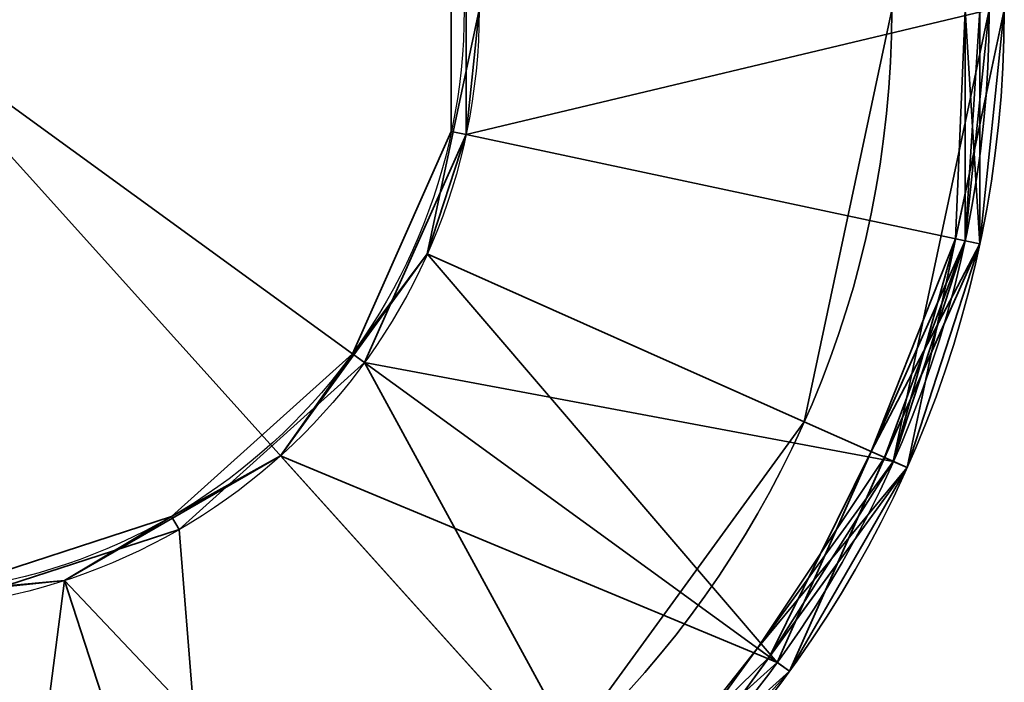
# Model space of a CAD drawing. Header units: millimetres. Extents: x -490 to 6690, y -115 to 152.
# Tile 708 of 1056: x 3436.19 to 3442.75, y -40.3 to -35.88. Entities that reach past the tile are written whole.
import ezdxf

# ---------------------------------------------------------------- set-up
doc = ezdxf.new("R2010")
doc.units = ezdxf.units.MM
doc.layers.add('151', color=253, linetype='Continuous')

# ---------------------------------------------------------------- blocks, each defined once
blk = doc.blocks.new('UG_SURFACE_018')
at = {"layer": '151', "color": 252, "linetype": 'Continuous', "lineweight": 35}
for points in [[(3441.4165, -38.5618, 1536), (3441.9999, -35.8164, 1536), (3439.25, -35.8164, 1536), (3438.9043, -37.4433, 1536)], [(3439.25, -35.8164, 1536), (3439.25, -35.8164, 1487.5), (3438.9043, -37.4433, 1487.5), (3438.9043, -37.4433, 1536)], [(3438.9043, -37.4433, 1487.5), (3439.25, -35.8164, 1487.5), (3441.9999, -35.8164, 1487.5), (3441.4165, -38.5618, 1487.5)], [(3442.75, -35.8164, 1488), (3442.1015, -38.8669, 1488), (3441.4165, -38.5618, 1488), (3441.9999, -35.8164, 1488)], [(3442.1015, -38.8669, 1535.5), (3442.75, -35.8164, 1535.5), (3441.9999, -35.8164, 1535.5), (3441.4165, -38.5618, 1535.5)], [(3441.4165, -38.5618, 1536), (3441.4165, -38.5618, 1535.5), (3441.9999, -35.8164, 1535.5), (3441.9999, -35.8164, 1536)], [(3441.4165, -38.5618, 1488), (3441.4165, -38.5618, 1487.5), (3441.9999, -35.8164, 1487.5), (3441.9999, -35.8164, 1488)], [(3442.1015, -38.8669, 1535.5), (3442.1015, -38.8669, 1488), (3442.75, -35.8164, 1488), (3442.75, -35.8164, 1535.5)], [(3438.9043, -37.4433, 1536), (3437.9265, -38.789, 1536), (3439.7666, -40.8326, 1536), (3441.4165, -38.5618, 1536)], [(3438.9043, -37.4433, 1536), (3438.9043, -37.4433, 1487.5), (3437.9265, -38.789, 1487.5), (3437.9265, -38.789, 1536)], [(3441.4165, -38.5618, 1487.5), (3439.7666, -40.8326, 1487.5), (3437.9265, -38.789, 1487.5), (3438.9043, -37.4433, 1487.5)], [(3439.7666, -40.8326, 1488), (3441.4165, -38.5618, 1488), (3442.1015, -38.8669, 1488), (3440.2685, -41.39, 1488)], [(3440.2685, -41.39, 1535.5), (3442.1015, -38.8669, 1535.5), (3441.4165, -38.5618, 1535.5), (3439.7666, -40.8326, 1535.5)], [(3439.7666, -40.8326, 1536), (3439.7666, -40.8326, 1535.5), (3441.4165, -38.5618, 1535.5), (3441.4165, -38.5618, 1536)], [(3439.7666, -40.8326, 1488), (3439.7666, -40.8326, 1487.5), (3441.4165, -38.5618, 1487.5), (3441.4165, -38.5618, 1488)], [(3437.336, -42.236, 1536), (3439.7666, -40.8326, 1536), (3437.9265, -38.789, 1536), (3436.486, -39.6206, 1536)], [(3437.9265, -38.789, 1536), (3437.9265, -38.789, 1487.5), (3436.486, -39.6206, 1487.5), (3436.486, -39.6206, 1536)], [(3436.486, -39.6206, 1487.5), (3437.9265, -38.789, 1487.5), (3439.7666, -40.8326, 1487.5), (3437.336, -42.236, 1487.5)], [(3440.2685, -41.39, 1535.5), (3440.2685, -41.39, 1488), (3442.1015, -38.8669, 1488), (3442.1015, -38.8669, 1535.5)], [(3434.5443, -42.5294, 1536), (3437.336, -42.236, 1536), (3436.486, -39.6206, 1536), (3434.8319, -39.7945, 1536)], [(3434.8319, -39.7945, 1487.5), (3436.486, -39.6206, 1487.5), (3437.336, -42.236, 1487.5), (3434.5443, -42.5294, 1487.5)], [(3436.486, -39.6206, 1536), (3436.486, -39.6206, 1487.5), (3434.8319, -39.7945, 1487.5), (3434.8319, -39.7945, 1536)]]:
    blk.add_3dface(points, dxfattribs=at)
blk = doc.blocks.new('UG_SURFACE_019')
at = {"layer": '151', "color": 252, "linetype": 'Continuous', "lineweight": 35}
for points in [[(3441.4165, -38.5618, 1786), (3441.9999, -35.8164, 1786), (3439.25, -35.8164, 1786), (3438.9043, -37.4433, 1786)], [(3439.25, -35.8164, 1786), (3439.25, -35.8164, 1737.5), (3438.9043, -37.4433, 1737.5), (3438.9043, -37.4433, 1786)], [(3438.9043, -37.4433, 1737.5), (3439.25, -35.8164, 1737.5), (3441.9999, -35.8164, 1737.5), (3441.4165, -38.5618, 1737.5)], [(3442.75, -35.8164, 1738), (3442.1015, -38.8669, 1738), (3441.4165, -38.5618, 1738), (3441.9999, -35.8164, 1738)], [(3442.1015, -38.8669, 1785.5), (3442.75, -35.8164, 1785.5), (3441.9999, -35.8164, 1785.5), (3441.4165, -38.5618, 1785.5)], [(3441.4165, -38.5618, 1786), (3441.4165, -38.5618, 1785.5), (3441.9999, -35.8164, 1785.5), (3441.9999, -35.8164, 1786)], [(3441.4165, -38.5618, 1738), (3441.4165, -38.5618, 1737.5), (3441.9999, -35.8164, 1737.5), (3441.9999, -35.8164, 1738)], [(3442.1015, -38.8669, 1785.5), (3442.1015, -38.8669, 1738), (3442.75, -35.8164, 1738), (3442.75, -35.8164, 1785.5)], [(3438.9043, -37.4433, 1786), (3437.9265, -38.789, 1786), (3439.7666, -40.8326, 1786), (3441.4165, -38.5618, 1786)], [(3438.9043, -37.4433, 1786), (3438.9043, -37.4433, 1737.5), (3437.9265, -38.789, 1737.5), (3437.9265, -38.789, 1786)], [(3441.4165, -38.5618, 1737.5), (3439.7666, -40.8326, 1737.5), (3437.9265, -38.789, 1737.5), (3438.9043, -37.4433, 1737.5)], [(3439.7666, -40.8326, 1738), (3441.4165, -38.5618, 1738), (3442.1015, -38.8669, 1738), (3440.2685, -41.39, 1738)], [(3440.2685, -41.39, 1785.5), (3442.1015, -38.8669, 1785.5), (3441.4165, -38.5618, 1785.5), (3439.7666, -40.8326, 1785.5)], [(3439.7666, -40.8326, 1786), (3439.7666, -40.8326, 1785.5), (3441.4165, -38.5618, 1785.5), (3441.4165, -38.5618, 1786)], [(3439.7666, -40.8326, 1738), (3439.7666, -40.8326, 1737.5), (3441.4165, -38.5618, 1737.5), (3441.4165, -38.5618, 1738)], [(3437.336, -42.236, 1786), (3439.7666, -40.8326, 1786), (3437.9265, -38.789, 1786), (3436.486, -39.6206, 1786)], [(3437.9265, -38.789, 1786), (3437.9265, -38.789, 1737.5), (3436.486, -39.6206, 1737.5), (3436.486, -39.6206, 1786)], [(3436.486, -39.6206, 1737.5), (3437.9265, -38.789, 1737.5), (3439.7666, -40.8326, 1737.5), (3437.336, -42.236, 1737.5)], [(3440.2685, -41.39, 1785.5), (3440.2685, -41.39, 1738), (3442.1015, -38.8669, 1738), (3442.1015, -38.8669, 1785.5)], [(3434.5443, -42.5294, 1786), (3437.336, -42.236, 1786), (3436.486, -39.6206, 1786), (3434.8319, -39.7945, 1786)], [(3434.8319, -39.7945, 1737.5), (3436.486, -39.6206, 1737.5), (3437.336, -42.236, 1737.5), (3434.5443, -42.5294, 1737.5)], [(3436.486, -39.6206, 1786), (3436.486, -39.6206, 1737.5), (3434.8319, -39.7945, 1737.5), (3434.8319, -39.7945, 1786)]]:
    blk.add_3dface(points, dxfattribs=at)
blk = doc.blocks.new('UG_SURFACE_020')
at = {"layer": '151', "color": 252, "linetype": 'Continuous', "lineweight": 35}
for points in [[(3442.4882, -34.2778, 1711.5), (3442.4882, -37.3549, 1711.5), (3441.2367, -40.166, 1711.5), (3435.25, -35.8164, 1711.5)], [(3439.1625, -36.648, 1786), (3439.25, -35.8164, 1786), (3442.4882, -34.2778, 1786), (3442.4882, -37.3549, 1786)], [(3442.4882, -35.8164, 1715.5), (3442.4882, -34.2778, 1715.5), (3442.5862, -34.257, 1715.6), (3442.5862, -37.3757, 1715.6)], [(3442.5862, -34.257, 1711.5999), (3442.5862, -37.3757, 1711.5999), (3442.4882, -37.3549, 1711.5), (3442.4882, -34.2778, 1711.5)], [(3442.5862, -35.8164, 1786.1), (3442.5862, -37.3757, 1786.1), (3442.4882, -37.3549, 1786), (3442.4882, -34.2778, 1786)], [(3442.75, -35.8164, 1737.4001), (3442.5862, -37.3757, 1715.6), (3442.5862, -34.257, 1715.6)], [(3442.75, -35.8164, 1715.4), (3442.5862, -37.3757, 1711.5999), (3442.5862, -34.257, 1711.5999)], [(3439.1625, -36.648, 1715.5), (3439.1625, -34.9847, 1715.5), (3439.0647, -35.0055, 1715.5), (3439.0647, -36.6272, 1715.5)], [(3439.25, -35.8164, 1808), (3439.1625, -36.648, 1808), (3439.0647, -36.6272, 1808), (3439.0647, -35.0055, 1808)], [(3439.0647, -36.6272, 1808), (3439.0647, -36.6272, 1715.5), (3439.0647, -35.0055, 1715.5), (3439.0647, -35.0055, 1808)], [(3439.1625, -34.9847, 1737.5), (3439.1625, -34.9847, 1715.5), (3439.1625, -36.648, 1715.5), (3439.1625, -36.648, 1737.5)], [(3442.6501, -35.8164, 1737.5), (3439.1625, -34.9847, 1737.5), (3439.1625, -36.648, 1737.5)], [(3434.4764, -43.1758, 1812), (3437.5367, -42.8542, 1812), (3440.2015, -41.3156, 1812), (3435.25, -35.8164, 1812)], [(3440.2015, -41.3156, 1812), (3442.0102, -38.8262, 1812), (3442.6501, -35.8164, 1812), (3435.25, -35.8164, 1812)], [(3441.2367, -40.166, 1711.5), (3438.9501, -42.225, 1711.5), (3436.0235, -43.1758, 1711.5), (3435.25, -35.8164, 1711.5)], [(3439.1625, -36.648, 1737.5), (3438.4861, -38.1675, 1737.5), (3442.0102, -38.8262, 1737.5), (3442.6501, -35.8164, 1737.5)], [(3439.1625, -36.648, 1808), (3439.25, -35.8164, 1808), (3439.25, -35.8164, 1786), (3439.1625, -36.648, 1786)], [(3442.1015, -38.8669, 1811.9), (3442.75, -35.8164, 1811.9), (3442.6501, -35.8164, 1812), (3442.0102, -38.8262, 1812)], [(3442.4257, -37.3416, 1737.4001), (3442.75, -35.8164, 1737.4001), (3442.6501, -35.8164, 1737.5), (3442.0102, -38.8262, 1737.5)], [(3442.5862, -37.3757, 1808.1), (3442.75, -35.8164, 1811.9), (3442.1015, -38.8669, 1811.9)], [(3442.75, -35.8164, 1737.4001), (3442.4257, -37.3416, 1737.4001), (3442.5862, -37.3757, 1715.6)], [(3442.4882, -35.8164, 1715.5), (3442.4882, -37.3549, 1715.5), (3442.4257, -37.3416, 1715.4)], [(3442.4257, -37.3416, 1715.4), (3442.75, -35.8164, 1715.4), (3442.4882, -35.8164, 1715.5)], [(3442.75, -35.8164, 1715.4), (3442.4257, -37.3416, 1715.4), (3442.5862, -37.3757, 1711.5999)], [(3442.5862, -37.3757, 1807.9), (3442.75, -35.8164, 1807.9), (3442.6501, -35.8164, 1808), (3442.4882, -37.3549, 1808)], [(3442.5862, -35.8164, 1808.1), (3442.5862, -37.3757, 1808.1), (3442.4882, -37.3549, 1808)], [(3442.4882, -37.3549, 1808), (3442.6501, -35.8164, 1808), (3442.5862, -35.8164, 1808.1)], [(3442.5862, -37.3757, 1715.6), (3442.4882, -37.3549, 1715.5), (3442.4882, -35.8164, 1715.5)], [(3442.75, -35.8164, 1807.9), (3442.5862, -37.3757, 1807.9), (3442.5862, -37.3757, 1786.1)], [(3442.5862, -37.3757, 1786.1), (3442.5862, -35.8164, 1786.1), (3442.75, -35.8164, 1807.9)], [(3442.5862, -37.3757, 1808.1), (3442.5862, -35.8164, 1808.1), (3442.75, -35.8164, 1811.9)], [(3438.4053, -38.1087, 1808), (3439.0647, -36.6272, 1808), (3439.1625, -36.648, 1808), (3438.9043, -37.4433, 1808)], [(3438.4053, -38.1087, 1808), (3438.4053, -38.1087, 1715.5), (3439.0647, -36.6272, 1715.5), (3439.0647, -36.6272, 1808)], [(3439.0647, -36.6272, 1715.5), (3438.4053, -38.1087, 1715.5), (3438.4861, -38.1675, 1715.5), (3439.1625, -36.648, 1715.5)], [(3439.1625, -36.648, 1737.5), (3439.1625, -36.648, 1715.5), (3438.4861, -38.1675, 1715.5), (3438.4861, -38.1675, 1737.5)], [(3442.4882, -37.3549, 1786), (3441.2367, -40.166, 1786), (3438.9043, -37.4433, 1786), (3439.1625, -36.648, 1786)], [(3439.1625, -36.648, 1786), (3438.9043, -37.4433, 1786), (3438.9043, -37.4433, 1808), (3439.1625, -36.648, 1808)], [(3441.9518, -38.8002, 1786.1), (3441.3176, -40.2248, 1786.1), (3441.2367, -40.166, 1786), (3442.4882, -37.3549, 1786)], [(3442.5862, -37.3757, 1711.5999), (3441.3176, -40.2248, 1711.5999), (3441.2367, -40.166, 1711.5), (3442.4882, -37.3549, 1711.5)], [(3442.5862, -37.3757, 1715.6), (3441.3176, -40.2248, 1715.6), (3441.2367, -40.166, 1715.5), (3441.8626, -38.7605, 1715.5)], [(3441.3176, -40.2248, 1715.6), (3442.5862, -37.3757, 1715.6), (3442.1015, -38.8669, 1737.4001)], [(3441.3176, -40.2248, 1711.5999), (3442.5862, -37.3757, 1711.5999), (3442.1015, -38.8669, 1715.4)], [(3441.8626, -38.7605, 1715.5), (3442.1015, -38.8669, 1715.4), (3442.4257, -37.3416, 1715.4)], [(3442.4257, -37.3416, 1715.4), (3442.4882, -37.3549, 1715.5), (3441.8626, -38.7605, 1715.5)], [(3441.8626, -38.7605, 1715.5), (3442.4882, -37.3549, 1715.5), (3442.5862, -37.3757, 1715.6)], [(3442.4882, -37.3549, 1786), (3442.5862, -37.3757, 1786.1), (3441.9518, -38.8002, 1786.1)], [(3441.9518, -38.8002, 1808.1), (3442.0102, -38.8262, 1808), (3442.4882, -37.3549, 1808)], [(3442.4882, -37.3549, 1808), (3442.5862, -37.3757, 1808.1), (3441.9518, -38.8002, 1808.1)], [(3442.1015, -38.8669, 1807.9), (3441.9518, -38.8002, 1786.1), (3442.5862, -37.3757, 1786.1)], [(3442.1015, -38.8669, 1811.9), (3441.9518, -38.8002, 1808.1), (3442.5862, -37.3757, 1808.1)], [(3442.0102, -38.8262, 1737.5), (3442.1015, -38.8669, 1737.4001), (3442.4257, -37.3416, 1737.4001)], [(3442.4882, -37.3549, 1808), (3442.0102, -38.8262, 1808), (3442.1015, -38.8669, 1807.9), (3442.5862, -37.3757, 1807.9)], [(3442.5862, -37.3757, 1715.6), (3442.4257, -37.3416, 1737.4001), (3442.1015, -38.8669, 1737.4001)], [(3442.5862, -37.3757, 1711.5999), (3442.4257, -37.3416, 1715.4), (3442.1015, -38.8669, 1715.4)], [(3442.5862, -37.3757, 1786.1), (3442.5862, -37.3757, 1807.9), (3442.1015, -38.8669, 1807.9)], [(3441.2367, -40.166, 1786), (3437.9265, -38.789, 1786), (3438.9043, -37.4433, 1786)], [(3437.9265, -38.789, 1786), (3437.9265, -38.789, 1808), (3438.9043, -37.4433, 1808), (3438.9043, -37.4433, 1786)], [(3438.9043, -37.4433, 1808), (3437.9265, -38.789, 1808), (3438.4053, -38.1087, 1808)], [(3437.2001, -39.1939, 1808), (3438.4053, -38.1087, 1808), (3437.9265, -38.789, 1808)], [(3437.2001, -39.1939, 1808), (3437.2001, -39.1939, 1715.5), (3438.4053, -38.1087, 1715.5), (3438.4053, -38.1087, 1808)], [(3437.2499, -39.2805, 1715.5), (3438.4861, -38.1675, 1715.5), (3438.4053, -38.1087, 1715.5), (3437.2001, -39.1939, 1715.5)], [(3438.4861, -38.1675, 1737.5), (3438.4861, -38.1675, 1715.5), (3437.2499, -39.2805, 1715.5), (3437.2499, -39.2805, 1737.5)], [(3438.4861, -38.1675, 1737.5), (3437.2499, -39.2805, 1737.5), (3437.5367, -42.8542, 1737.5), (3440.2015, -41.3156, 1737.5)], [(3440.2015, -41.3156, 1737.5), (3442.0102, -38.8262, 1737.5), (3438.4861, -38.1675, 1737.5)], [(3441.8626, -38.7605, 1715.5), (3441.2367, -40.166, 1715.5), (3441.185, -40.1284, 1715.4)], [(3441.185, -40.1284, 1715.4), (3442.1015, -38.8669, 1715.4), (3441.8626, -38.7605, 1715.5)], [(3436.486, -39.6206, 1786), (3437.9265, -38.789, 1786), (3441.2367, -40.166, 1786), (3438.9501, -42.225, 1786)], [(3436.486, -39.6206, 1786), (3436.486, -39.6206, 1808), (3437.9265, -38.789, 1808), (3437.9265, -38.789, 1786)], [(3437.9265, -38.789, 1808), (3436.486, -39.6206, 1808), (3437.2001, -39.1939, 1808)], [(3440.2685, -41.39, 1811.9), (3442.1015, -38.8669, 1811.9), (3442.0102, -38.8262, 1812), (3440.2015, -41.3156, 1812)], [(3442.0102, -38.8262, 1737.5), (3440.2015, -41.3156, 1737.5), (3440.2685, -41.39, 1737.4001), (3441.185, -40.1284, 1737.4001)], [(3441.1058, -40.0709, 1808), (3442.0102, -38.8262, 1808), (3441.9518, -38.8002, 1808.1)], [(3441.9518, -38.8002, 1808.1), (3441.3176, -40.2248, 1808.1), (3441.1058, -40.0709, 1808)], [(3442.1015, -38.8669, 1807.9), (3442.0102, -38.8262, 1808), (3441.1058, -40.0709, 1808)], [(3441.185, -40.1284, 1737.4001), (3442.1015, -38.8669, 1737.4001), (3442.0102, -38.8262, 1737.5)], [(3441.3176, -40.2248, 1786.1), (3441.9518, -38.8002, 1786.1), (3442.1015, -38.8669, 1807.9)], [(3441.3176, -40.2248, 1808.1), (3441.9518, -38.8002, 1808.1), (3442.1015, -38.8669, 1811.9)], [(3441.1058, -40.0709, 1808), (3440.2015, -41.3156, 1808), (3440.2685, -41.39, 1807.9), (3442.1015, -38.8669, 1807.9)], [(3442.1015, -38.8669, 1807.9), (3440.2685, -41.39, 1807.9), (3441.3176, -40.2248, 1786.1)], [(3442.1015, -38.8669, 1811.9), (3440.2685, -41.39, 1811.9), (3441.3176, -40.2248, 1808.1)], [(3442.1015, -38.8669, 1737.4001), (3441.185, -40.1284, 1737.4001), (3441.3176, -40.2248, 1715.6)], [(3442.1015, -38.8669, 1715.4), (3441.185, -40.1284, 1715.4), (3441.3176, -40.2248, 1711.5999)], [(3435.6577, -39.695, 1808), (3437.2001, -39.1939, 1808), (3436.486, -39.6206, 1808)], [(3435.6577, -39.695, 1808), (3435.6577, -39.695, 1715.5), (3437.2001, -39.1939, 1715.5), (3437.2001, -39.1939, 1808)], [(3437.2001, -39.1939, 1715.5), (3435.6577, -39.695, 1715.5), (3435.6682, -39.7945, 1715.5), (3437.2499, -39.2805, 1715.5)], [(3437.2499, -39.2805, 1737.5), (3437.2499, -39.2805, 1715.5), (3435.6682, -39.7945, 1715.5), (3435.6682, -39.7945, 1737.5)], [(3437.2499, -39.2805, 1737.5), (3435.6682, -39.7945, 1737.5), (3437.5367, -42.8542, 1737.5)], [(3434.8319, -39.7945, 1786), (3436.486, -39.6206, 1786), (3436.0235, -43.1758, 1786), (3432.9634, -42.8542, 1786)], [(3435.6682, -39.7945, 1737.5), (3434.0138, -39.6206, 1737.5), (3434.4764, -43.1758, 1737.5), (3437.5367, -42.8542, 1737.5)], [(3434.8319, -39.7945, 1786), (3434.8319, -39.7945, 1808), (3436.486, -39.6206, 1808), (3436.486, -39.6206, 1786)], [(3436.486, -39.6206, 1808), (3434.8319, -39.7945, 1808), (3435.6577, -39.695, 1808)], [(3438.9501, -42.225, 1786), (3436.0235, -43.1758, 1786), (3436.486, -39.6206, 1786)], [(3441.1058, -40.0709, 1808), (3441.3176, -40.2248, 1808.1), (3440.1588, -41.2682, 1808.1)], [(3440.1588, -41.2682, 1808.1), (3440.2015, -41.3156, 1808), (3441.1058, -40.0709, 1808)], [(3440.0933, -41.1955, 1715.5), (3440.2685, -41.39, 1715.4), (3441.185, -40.1284, 1715.4)], [(3441.185, -40.1284, 1715.4), (3441.2367, -40.166, 1715.5), (3440.0933, -41.1955, 1715.5)], [(3441.3176, -40.2248, 1715.6), (3441.185, -40.1284, 1737.4001), (3440.2685, -41.39, 1737.4001)], [(3441.3176, -40.2248, 1711.5999), (3441.185, -40.1284, 1715.4), (3440.2685, -41.39, 1715.4)], [(3438.9501, -42.225, 1786), (3441.2367, -40.166, 1786), (3441.3176, -40.2248, 1786.1), (3440.1588, -41.2682, 1786.1)], [(3441.3176, -40.2248, 1711.5999), (3438.9999, -42.3116, 1711.5999), (3438.9501, -42.225, 1711.5), (3441.2367, -40.166, 1711.5)], [(3440.0933, -41.1955, 1715.5), (3441.2367, -40.166, 1715.5), (3441.3176, -40.2248, 1715.6), (3438.9999, -42.3116, 1715.6)], [(3438.9999, -42.3116, 1715.6), (3441.3176, -40.2248, 1715.6), (3440.2685, -41.39, 1737.4001)], [(3438.9999, -42.3116, 1711.5999), (3441.3176, -40.2248, 1711.5999), (3440.2685, -41.39, 1715.4)], [(3440.2685, -41.39, 1807.9), (3440.1588, -41.2682, 1786.1), (3441.3176, -40.2248, 1786.1)], [(3440.2685, -41.39, 1811.9), (3440.1588, -41.2682, 1808.1), (3441.3176, -40.2248, 1808.1)]]:
    blk.add_3dface(points, dxfattribs=at)
blk = doc.blocks.new('UG_SURFACE_021')
at = {"layer": '151', "color": 252, "linetype": 'Continuous', "lineweight": 35}
for points in [[(3441.4165, -38.5618, 351), (3441.9999, -35.8164, 351), (3439.25, -35.8164, 351), (3438.9043, -37.4433, 351)], [(3439.25, -35.8164, 351), (3439.25, -35.8164, 302.5), (3438.9043, -37.4433, 302.5), (3438.9043, -37.4433, 351)], [(3438.9043, -37.4433, 302.5), (3439.25, -35.8164, 302.5), (3441.9999, -35.8164, 302.5), (3441.4165, -38.5618, 302.5)], [(3442.75, -35.8164, 303), (3442.1015, -38.8669, 303), (3441.4165, -38.5618, 303), (3441.9999, -35.8164, 303)], [(3442.1015, -38.8669, 350.5), (3442.75, -35.8164, 350.5), (3441.9999, -35.8164, 350.5), (3441.4165, -38.5618, 350.5)], [(3441.4165, -38.5618, 351), (3441.4165, -38.5618, 350.5), (3441.9999, -35.8164, 350.5), (3441.9999, -35.8164, 351)], [(3441.4165, -38.5618, 303), (3441.4165, -38.5618, 302.5), (3441.9999, -35.8164, 302.5), (3441.9999, -35.8164, 303)], [(3442.1015, -38.8669, 350.5), (3442.1015, -38.8669, 303), (3442.75, -35.8164, 303), (3442.75, -35.8164, 350.5)], [(3438.9043, -37.4433, 351), (3437.9265, -38.789, 351), (3439.7666, -40.8326, 351), (3441.4165, -38.5618, 351)], [(3438.9043, -37.4433, 351), (3438.9043, -37.4433, 302.5), (3437.9265, -38.789, 302.5), (3437.9265, -38.789, 351)], [(3441.4165, -38.5618, 302.5), (3439.7666, -40.8326, 302.5), (3437.9265, -38.789, 302.5), (3438.9043, -37.4433, 302.5)], [(3439.7666, -40.8326, 303), (3441.4165, -38.5618, 303), (3442.1015, -38.8669, 303), (3440.2685, -41.39, 303)], [(3440.2685, -41.39, 350.5), (3442.1015, -38.8669, 350.5), (3441.4165, -38.5618, 350.5), (3439.7666, -40.8326, 350.5)], [(3439.7666, -40.8326, 351), (3439.7666, -40.8326, 350.5), (3441.4165, -38.5618, 350.5), (3441.4165, -38.5618, 351)], [(3439.7666, -40.8326, 303), (3439.7666, -40.8326, 302.5), (3441.4165, -38.5618, 302.5), (3441.4165, -38.5618, 303)], [(3437.336, -42.236, 351), (3439.7666, -40.8326, 351), (3437.9265, -38.789, 351), (3436.486, -39.6206, 351)], [(3437.9265, -38.789, 351), (3437.9265, -38.789, 302.5), (3436.486, -39.6206, 302.5), (3436.486, -39.6206, 351)], [(3436.486, -39.6206, 302.5), (3437.9265, -38.789, 302.5), (3439.7666, -40.8326, 302.5), (3437.336, -42.236, 302.5)], [(3440.2685, -41.39, 350.5), (3440.2685, -41.39, 303), (3442.1015, -38.8669, 303), (3442.1015, -38.8669, 350.5)], [(3434.5443, -42.5294, 351), (3437.336, -42.236, 351), (3436.486, -39.6206, 351), (3434.8319, -39.7945, 351)], [(3434.8319, -39.7945, 302.5), (3436.486, -39.6206, 302.5), (3437.336, -42.236, 302.5), (3434.5443, -42.5294, 302.5)], [(3436.486, -39.6206, 351), (3436.486, -39.6206, 302.5), (3434.8319, -39.7945, 302.5), (3434.8319, -39.7945, 351)]]:
    blk.add_3dface(points, dxfattribs=at)
blk = doc.blocks.new('UG_SURFACE_022')
at = {"layer": '151', "color": 252, "linetype": 'Continuous', "lineweight": 35}
for points in [[(3442.4882, -34.2778, 1461.5), (3442.4882, -37.3549, 1461.5), (3441.2367, -40.166, 1461.5), (3435.25, -35.8164, 1461.5)], [(3439.1625, -36.648, 1536), (3439.25, -35.8164, 1536), (3442.4882, -34.2778, 1536), (3442.4882, -37.3549, 1536)], [(3442.4882, -35.8164, 1465.5), (3442.4882, -34.2778, 1465.5), (3442.5862, -34.257, 1465.6), (3442.5862, -37.3757, 1465.6)], [(3442.5862, -34.257, 1461.5999), (3442.5862, -37.3757, 1461.5999), (3442.4882, -37.3549, 1461.5), (3442.4882, -34.2778, 1461.5)], [(3442.5862, -35.8164, 1536.1), (3442.5862, -37.3757, 1536.1), (3442.4882, -37.3549, 1536), (3442.4882, -34.2778, 1536)], [(3442.75, -35.8164, 1487.4001), (3442.5862, -37.3757, 1465.6), (3442.5862, -34.257, 1465.6)], [(3442.75, -35.8164, 1465.4), (3442.5862, -37.3757, 1461.5999), (3442.5862, -34.257, 1461.5999)], [(3439.1625, -36.648, 1465.5), (3439.1625, -34.9847, 1465.5), (3439.0647, -35.0055, 1465.5), (3439.0647, -36.6272, 1465.5)], [(3439.25, -35.8164, 1558), (3439.1625, -36.648, 1558), (3439.0647, -36.6272, 1558), (3439.0647, -35.0055, 1558)], [(3439.0647, -36.6272, 1558), (3439.0647, -36.6272, 1465.5), (3439.0647, -35.0055, 1465.5), (3439.0647, -35.0055, 1558)], [(3439.1625, -34.9847, 1487.5), (3439.1625, -34.9847, 1465.5), (3439.1625, -36.648, 1465.5), (3439.1625, -36.648, 1487.5)], [(3442.6501, -35.8164, 1487.5), (3439.1625, -34.9847, 1487.5), (3439.1625, -36.648, 1487.5)], [(3434.4764, -43.1758, 1562), (3437.5367, -42.8542, 1562), (3440.2015, -41.3156, 1562), (3435.25, -35.8164, 1562)], [(3440.2015, -41.3156, 1562), (3442.0102, -38.8262, 1562), (3442.6501, -35.8164, 1562), (3435.25, -35.8164, 1562)], [(3441.2367, -40.166, 1461.5), (3438.9501, -42.225, 1461.5), (3436.0235, -43.1758, 1461.5), (3435.25, -35.8164, 1461.5)], [(3439.1625, -36.648, 1487.5), (3438.4861, -38.1675, 1487.5), (3442.0102, -38.8262, 1487.5), (3442.6501, -35.8164, 1487.5)], [(3439.1625, -36.648, 1558), (3439.25, -35.8164, 1558), (3439.25, -35.8164, 1536), (3439.1625, -36.648, 1536)], [(3442.1015, -38.8669, 1561.9), (3442.75, -35.8164, 1561.9), (3442.6501, -35.8164, 1562), (3442.0102, -38.8262, 1562)], [(3442.4257, -37.3416, 1487.4001), (3442.75, -35.8164, 1487.4001), (3442.6501, -35.8164, 1487.5), (3442.0102, -38.8262, 1487.5)], [(3442.5862, -37.3757, 1558.1), (3442.75, -35.8164, 1561.9), (3442.1015, -38.8669, 1561.9)], [(3442.75, -35.8164, 1487.4001), (3442.4257, -37.3416, 1487.4001), (3442.5862, -37.3757, 1465.6)], [(3442.4882, -35.8164, 1465.5), (3442.4882, -37.3549, 1465.5), (3442.4257, -37.3416, 1465.4)], [(3442.4257, -37.3416, 1465.4), (3442.75, -35.8164, 1465.4), (3442.4882, -35.8164, 1465.5)], [(3442.75, -35.8164, 1465.4), (3442.4257, -37.3416, 1465.4), (3442.5862, -37.3757, 1461.5999)], [(3442.5862, -37.3757, 1557.9), (3442.75, -35.8164, 1557.9), (3442.6501, -35.8164, 1558), (3442.4882, -37.3549, 1558)], [(3442.5862, -35.8164, 1558.1), (3442.5862, -37.3757, 1558.1), (3442.4882, -37.3549, 1558)], [(3442.4882, -37.3549, 1558), (3442.6501, -35.8164, 1558), (3442.5862, -35.8164, 1558.1)], [(3442.5862, -37.3757, 1465.6), (3442.4882, -37.3549, 1465.5), (3442.4882, -35.8164, 1465.5)], [(3442.75, -35.8164, 1557.9), (3442.5862, -37.3757, 1557.9), (3442.5862, -37.3757, 1536.1)], [(3442.5862, -37.3757, 1536.1), (3442.5862, -35.8164, 1536.1), (3442.75, -35.8164, 1557.9)], [(3442.5862, -37.3757, 1558.1), (3442.5862, -35.8164, 1558.1), (3442.75, -35.8164, 1561.9)], [(3438.4053, -38.1087, 1558), (3439.0647, -36.6272, 1558), (3439.1625, -36.648, 1558), (3438.9043, -37.4433, 1558)], [(3438.4053, -38.1087, 1558), (3438.4053, -38.1087, 1465.5), (3439.0647, -36.6272, 1465.5), (3439.0647, -36.6272, 1558)], [(3439.0647, -36.6272, 1465.5), (3438.4053, -38.1087, 1465.5), (3438.4861, -38.1675, 1465.5), (3439.1625, -36.648, 1465.5)], [(3439.1625, -36.648, 1487.5), (3439.1625, -36.648, 1465.5), (3438.4861, -38.1675, 1465.5), (3438.4861, -38.1675, 1487.5)], [(3442.4882, -37.3549, 1536), (3441.2367, -40.166, 1536), (3438.9043, -37.4433, 1536), (3439.1625, -36.648, 1536)], [(3439.1625, -36.648, 1536), (3438.9043, -37.4433, 1536), (3438.9043, -37.4433, 1558), (3439.1625, -36.648, 1558)], [(3441.9518, -38.8002, 1536.1), (3441.3176, -40.2248, 1536.1), (3441.2367, -40.166, 1536), (3442.4882, -37.3549, 1536)], [(3442.5862, -37.3757, 1461.5999), (3441.3176, -40.2248, 1461.5999), (3441.2367, -40.166, 1461.5), (3442.4882, -37.3549, 1461.5)], [(3442.5862, -37.3757, 1465.6), (3441.3176, -40.2248, 1465.6), (3441.2367, -40.166, 1465.5), (3441.8626, -38.7605, 1465.5)], [(3442.1015, -38.8669, 1487.4001), (3441.3176, -40.2248, 1465.6), (3442.5862, -37.3757, 1465.6)], [(3441.3176, -40.2248, 1461.5999), (3442.5862, -37.3757, 1461.5999), (3442.1015, -38.8669, 1465.4)], [(3441.8626, -38.7605, 1465.5), (3442.1015, -38.8669, 1465.4), (3442.4257, -37.3416, 1465.4)], [(3442.4257, -37.3416, 1465.4), (3442.4882, -37.3549, 1465.5), (3441.8626, -38.7605, 1465.5)], [(3441.8626, -38.7605, 1465.5), (3442.4882, -37.3549, 1465.5), (3442.5862, -37.3757, 1465.6)], [(3442.4882, -37.3549, 1536), (3442.5862, -37.3757, 1536.1), (3441.9518, -38.8002, 1536.1)], [(3441.9518, -38.8002, 1558.1), (3442.0102, -38.8262, 1558), (3442.4882, -37.3549, 1558)], [(3442.4882, -37.3549, 1558), (3442.5862, -37.3757, 1558.1), (3441.9518, -38.8002, 1558.1)], [(3442.1015, -38.8669, 1557.9), (3441.9518, -38.8002, 1536.1), (3442.5862, -37.3757, 1536.1)], [(3442.1015, -38.8669, 1561.9), (3441.9518, -38.8002, 1558.1), (3442.5862, -37.3757, 1558.1)], [(3442.0102, -38.8262, 1487.5), (3442.1015, -38.8669, 1487.4001), (3442.4257, -37.3416, 1487.4001)], [(3442.4882, -37.3549, 1558), (3442.0102, -38.8262, 1558), (3442.1015, -38.8669, 1557.9), (3442.5862, -37.3757, 1557.9)], [(3442.5862, -37.3757, 1465.6), (3442.4257, -37.3416, 1487.4001), (3442.1015, -38.8669, 1487.4001)], [(3442.5862, -37.3757, 1461.5999), (3442.4257, -37.3416, 1465.4), (3442.1015, -38.8669, 1465.4)], [(3442.5862, -37.3757, 1536.1), (3442.5862, -37.3757, 1557.9), (3442.1015, -38.8669, 1557.9)], [(3441.2367, -40.166, 1536), (3437.9265, -38.789, 1536), (3438.9043, -37.4433, 1536)], [(3437.9265, -38.789, 1536), (3437.9265, -38.789, 1558), (3438.9043, -37.4433, 1558), (3438.9043, -37.4433, 1536)], [(3438.9043, -37.4433, 1558), (3437.9265, -38.789, 1558), (3438.4053, -38.1087, 1558)], [(3437.2001, -39.1939, 1558), (3438.4053, -38.1087, 1558), (3437.9265, -38.789, 1558)], [(3437.2001, -39.1939, 1558), (3437.2001, -39.1939, 1465.5), (3438.4053, -38.1087, 1465.5), (3438.4053, -38.1087, 1558)], [(3437.2499, -39.2805, 1465.5), (3438.4861, -38.1675, 1465.5), (3438.4053, -38.1087, 1465.5), (3437.2001, -39.1939, 1465.5)], [(3438.4861, -38.1675, 1487.5), (3438.4861, -38.1675, 1465.5), (3437.2499, -39.2805, 1465.5), (3437.2499, -39.2805, 1487.5)], [(3438.4861, -38.1675, 1487.5), (3437.2499, -39.2805, 1487.5), (3437.5367, -42.8542, 1487.5), (3440.2015, -41.3156, 1487.5)], [(3440.2015, -41.3156, 1487.5), (3442.0102, -38.8262, 1487.5), (3438.4861, -38.1675, 1487.5)], [(3441.8626, -38.7605, 1465.5), (3441.2367, -40.166, 1465.5), (3441.185, -40.1284, 1465.4)], [(3441.185, -40.1284, 1465.4), (3442.1015, -38.8669, 1465.4), (3441.8626, -38.7605, 1465.5)], [(3436.486, -39.6206, 1536), (3437.9265, -38.789, 1536), (3441.2367, -40.166, 1536), (3438.9501, -42.225, 1536)], [(3436.486, -39.6206, 1536), (3436.486, -39.6206, 1558), (3437.9265, -38.789, 1558), (3437.9265, -38.789, 1536)], [(3437.9265, -38.789, 1558), (3436.486, -39.6206, 1558), (3437.2001, -39.1939, 1558)], [(3440.2685, -41.39, 1561.9), (3442.1015, -38.8669, 1561.9), (3442.0102, -38.8262, 1562), (3440.2015, -41.3156, 1562)], [(3442.0102, -38.8262, 1487.5), (3440.2015, -41.3156, 1487.5), (3440.2685, -41.39, 1487.4001), (3441.185, -40.1284, 1487.4001)], [(3441.1058, -40.0709, 1558), (3442.0102, -38.8262, 1558), (3441.9518, -38.8002, 1558.1)], [(3441.9518, -38.8002, 1558.1), (3441.3176, -40.2248, 1558.1), (3441.1058, -40.0709, 1558)], [(3442.1015, -38.8669, 1557.9), (3442.0102, -38.8262, 1558), (3441.1058, -40.0709, 1558)], [(3441.185, -40.1284, 1487.4001), (3442.1015, -38.8669, 1487.4001), (3442.0102, -38.8262, 1487.5)], [(3441.3176, -40.2248, 1536.1), (3441.9518, -38.8002, 1536.1), (3442.1015, -38.8669, 1557.9)], [(3441.3176, -40.2248, 1558.1), (3441.9518, -38.8002, 1558.1), (3442.1015, -38.8669, 1561.9)], [(3441.1058, -40.0709, 1558), (3440.2015, -41.3156, 1558), (3440.2685, -41.39, 1557.9), (3442.1015, -38.8669, 1557.9)], [(3442.1015, -38.8669, 1557.9), (3440.2685, -41.39, 1557.9), (3441.3176, -40.2248, 1536.1)], [(3441.3176, -40.2248, 1558.1), (3442.1015, -38.8669, 1561.9), (3440.2685, -41.39, 1561.9)], [(3442.1015, -38.8669, 1487.4001), (3441.185, -40.1284, 1487.4001), (3441.3176, -40.2248, 1465.6)], [(3442.1015, -38.8669, 1465.4), (3441.185, -40.1284, 1465.4), (3441.3176, -40.2248, 1461.5999)], [(3435.6577, -39.695, 1558), (3437.2001, -39.1939, 1558), (3436.486, -39.6206, 1558)], [(3435.6577, -39.695, 1558), (3435.6577, -39.695, 1465.5), (3437.2001, -39.1939, 1465.5), (3437.2001, -39.1939, 1558)], [(3437.2001, -39.1939, 1465.5), (3435.6577, -39.695, 1465.5), (3435.6682, -39.7945, 1465.5), (3437.2499, -39.2805, 1465.5)], [(3437.2499, -39.2805, 1487.5), (3437.2499, -39.2805, 1465.5), (3435.6682, -39.7945, 1465.5), (3435.6682, -39.7945, 1487.5)], [(3437.2499, -39.2805, 1487.5), (3435.6682, -39.7945, 1487.5), (3437.5367, -42.8542, 1487.5)], [(3434.8319, -39.7945, 1536), (3436.486, -39.6206, 1536), (3436.0235, -43.1758, 1536), (3432.9634, -42.8542, 1536)], [(3435.6682, -39.7945, 1487.5), (3434.0138, -39.6206, 1487.5), (3434.4764, -43.1758, 1487.5), (3437.5367, -42.8542, 1487.5)], [(3434.8319, -39.7945, 1536), (3434.8319, -39.7945, 1558), (3436.486, -39.6206, 1558), (3436.486, -39.6206, 1536)], [(3436.486, -39.6206, 1558), (3434.8319, -39.7945, 1558), (3435.6577, -39.695, 1558)], [(3438.9501, -42.225, 1536), (3436.0235, -43.1758, 1536), (3436.486, -39.6206, 1536)], [(3441.1058, -40.0709, 1558), (3441.3176, -40.2248, 1558.1), (3440.1588, -41.2682, 1558.1)], [(3440.1588, -41.2682, 1558.1), (3440.2015, -41.3156, 1558), (3441.1058, -40.0709, 1558)], [(3440.0933, -41.1955, 1465.5), (3440.2685, -41.39, 1465.4), (3441.185, -40.1284, 1465.4)], [(3441.185, -40.1284, 1465.4), (3441.2367, -40.166, 1465.5), (3440.0933, -41.1955, 1465.5)], [(3441.3176, -40.2248, 1465.6), (3441.185, -40.1284, 1487.4001), (3440.2685, -41.39, 1487.4001)], [(3441.3176, -40.2248, 1461.5999), (3441.185, -40.1284, 1465.4), (3440.2685, -41.39, 1465.4)], [(3438.9501, -42.225, 1536), (3441.2367, -40.166, 1536), (3441.3176, -40.2248, 1536.1), (3440.1588, -41.2682, 1536.1)], [(3441.3176, -40.2248, 1461.5999), (3438.9999, -42.3116, 1461.5999), (3438.9501, -42.225, 1461.5), (3441.2367, -40.166, 1461.5)], [(3440.0933, -41.1955, 1465.5), (3441.2367, -40.166, 1465.5), (3441.3176, -40.2248, 1465.6), (3438.9999, -42.3116, 1465.6)], [(3438.9999, -42.3116, 1465.6), (3441.3176, -40.2248, 1465.6), (3440.2685, -41.39, 1487.4001)], [(3440.2685, -41.39, 1465.4), (3438.9999, -42.3116, 1461.5999), (3441.3176, -40.2248, 1461.5999)], [(3440.2685, -41.39, 1557.9), (3440.1588, -41.2682, 1536.1), (3441.3176, -40.2248, 1536.1)], [(3440.2685, -41.39, 1561.9), (3440.1588, -41.2682, 1558.1), (3441.3176, -40.2248, 1558.1)]]:
    blk.add_3dface(points, dxfattribs=at)
blk = doc.blocks.new('UG_SURFACE_023')
at = {"layer": '151', "color": 252, "linetype": 'Continuous', "lineweight": 35}
for points in [[(3442.4882, -34.2778, 276.5), (3442.4882, -37.3549, 276.5), (3441.2367, -40.166, 276.5), (3435.25, -35.8164, 276.5)], [(3439.1625, -36.648, 351), (3439.25, -35.8164, 351), (3442.4882, -34.2778, 351), (3442.4882, -37.3549, 351)], [(3442.4882, -35.8164, 280.5), (3442.4882, -34.2778, 280.5), (3442.5862, -34.257, 280.6), (3442.5862, -37.3757, 280.6)], [(3442.5862, -34.257, 276.6), (3442.5862, -37.3757, 276.6), (3442.4882, -37.3549, 276.5), (3442.4882, -34.2778, 276.5)], [(3442.5862, -35.8164, 351.1), (3442.5862, -37.3757, 351.1), (3442.4882, -37.3549, 351), (3442.4882, -34.2778, 351)], [(3442.75, -35.8164, 302.4), (3442.5862, -37.3757, 280.6), (3442.5862, -34.257, 280.6)], [(3442.75, -35.8164, 280.4), (3442.5862, -37.3757, 276.6), (3442.5862, -34.257, 276.6)], [(3439.1625, -36.648, 280.5), (3439.1625, -34.9847, 280.5), (3439.0647, -35.0055, 280.5), (3439.0647, -36.6272, 280.5)], [(3439.25, -35.8164, 373), (3439.1625, -36.648, 373), (3439.0647, -36.6272, 373), (3439.0647, -35.0055, 373)], [(3439.0647, -36.6272, 373), (3439.0647, -36.6272, 280.5), (3439.0647, -35.0055, 280.5), (3439.0647, -35.0055, 373)], [(3439.1625, -34.9847, 302.5), (3439.1625, -34.9847, 280.5), (3439.1625, -36.648, 280.5), (3439.1625, -36.648, 302.5)], [(3442.6501, -35.8164, 302.5), (3439.1625, -34.9847, 302.5), (3439.1625, -36.648, 302.5)], [(3434.4764, -43.1758, 377), (3437.5367, -42.8542, 377), (3440.2015, -41.3156, 377), (3435.25, -35.8164, 377)], [(3440.2015, -41.3156, 377), (3442.0102, -38.8262, 377), (3442.6501, -35.8164, 377), (3435.25, -35.8164, 377)], [(3441.2367, -40.166, 276.5), (3438.9501, -42.225, 276.5), (3436.0235, -43.1758, 276.5), (3435.25, -35.8164, 276.5)], [(3439.1625, -36.648, 302.5), (3438.4861, -38.1675, 302.5), (3442.0102, -38.8262, 302.5), (3442.6501, -35.8164, 302.5)], [(3439.1625, -36.648, 373), (3439.25, -35.8164, 373), (3439.25, -35.8164, 351), (3439.1625, -36.648, 351)], [(3442.1015, -38.8669, 376.9), (3442.75, -35.8164, 376.9), (3442.6501, -35.8164, 377), (3442.0102, -38.8262, 377)], [(3442.4257, -37.3416, 302.4), (3442.75, -35.8164, 302.4), (3442.6501, -35.8164, 302.5), (3442.0102, -38.8262, 302.5)], [(3442.75, -35.8164, 376.9), (3442.1015, -38.8669, 376.9), (3442.5862, -37.3757, 373.1)], [(3442.75, -35.8164, 302.4), (3442.4257, -37.3416, 302.4), (3442.5862, -37.3757, 280.6)], [(3442.4882, -35.8164, 280.5), (3442.4882, -37.3549, 280.5), (3442.4257, -37.3416, 280.4)], [(3442.4257, -37.3416, 280.4), (3442.75, -35.8164, 280.4), (3442.4882, -35.8164, 280.5)], [(3442.75, -35.8164, 280.4), (3442.4257, -37.3416, 280.4), (3442.5862, -37.3757, 276.6)], [(3442.5862, -37.3757, 372.9), (3442.75, -35.8164, 372.9), (3442.6501, -35.8164, 373), (3442.4882, -37.3549, 373)], [(3442.5862, -35.8164, 373.1), (3442.5862, -37.3757, 373.1), (3442.4882, -37.3549, 373)], [(3442.4882, -37.3549, 373), (3442.6501, -35.8164, 373), (3442.5862, -35.8164, 373.1)], [(3442.5862, -37.3757, 280.6), (3442.4882, -37.3549, 280.5), (3442.4882, -35.8164, 280.5)], [(3442.75, -35.8164, 372.9), (3442.5862, -37.3757, 372.9), (3442.5862, -37.3757, 351.1)], [(3442.5862, -37.3757, 351.1), (3442.5862, -35.8164, 351.1), (3442.75, -35.8164, 372.9)], [(3442.5862, -37.3757, 373.1), (3442.5862, -35.8164, 373.1), (3442.75, -35.8164, 376.9)], [(3438.4053, -38.1087, 373), (3439.0647, -36.6272, 373), (3439.1625, -36.648, 373), (3438.9043, -37.4433, 373)], [(3438.4053, -38.1087, 373), (3438.4053, -38.1087, 280.5), (3439.0647, -36.6272, 280.5), (3439.0647, -36.6272, 373)], [(3439.0647, -36.6272, 280.5), (3438.4053, -38.1087, 280.5), (3438.4861, -38.1675, 280.5), (3439.1625, -36.648, 280.5)], [(3439.1625, -36.648, 302.5), (3439.1625, -36.648, 280.5), (3438.4861, -38.1675, 280.5), (3438.4861, -38.1675, 302.5)], [(3442.4882, -37.3549, 351), (3441.2367, -40.166, 351), (3438.9043, -37.4433, 351), (3439.1625, -36.648, 351)], [(3439.1625, -36.648, 351), (3438.9043, -37.4433, 351), (3438.9043, -37.4433, 373), (3439.1625, -36.648, 373)], [(3441.9518, -38.8002, 351.1), (3441.3176, -40.2248, 351.1), (3441.2367, -40.166, 351), (3442.4882, -37.3549, 351)], [(3442.5862, -37.3757, 276.6), (3441.3176, -40.2248, 276.6), (3441.2367, -40.166, 276.5), (3442.4882, -37.3549, 276.5)], [(3442.5862, -37.3757, 280.6), (3441.3176, -40.2248, 280.6), (3441.2367, -40.166, 280.5), (3441.8626, -38.7605, 280.5)], [(3441.3176, -40.2248, 280.6), (3442.5862, -37.3757, 280.6), (3442.1015, -38.8669, 302.4)], [(3441.3176, -40.2248, 276.6), (3442.5862, -37.3757, 276.6), (3442.1015, -38.8669, 280.4)], [(3441.8626, -38.7605, 280.5), (3442.1015, -38.8669, 280.4), (3442.4257, -37.3416, 280.4)], [(3442.4257, -37.3416, 280.4), (3442.4882, -37.3549, 280.5), (3441.8626, -38.7605, 280.5)], [(3441.8626, -38.7605, 280.5), (3442.4882, -37.3549, 280.5), (3442.5862, -37.3757, 280.6)], [(3442.4882, -37.3549, 351), (3442.5862, -37.3757, 351.1), (3441.9518, -38.8002, 351.1)], [(3441.9518, -38.8002, 373.1), (3442.0102, -38.8262, 373), (3442.4882, -37.3549, 373)], [(3442.4882, -37.3549, 373), (3442.5862, -37.3757, 373.1), (3441.9518, -38.8002, 373.1)], [(3442.1015, -38.8669, 372.9), (3441.9518, -38.8002, 351.1), (3442.5862, -37.3757, 351.1)], [(3442.1015, -38.8669, 376.9), (3441.9518, -38.8002, 373.1), (3442.5862, -37.3757, 373.1)], [(3442.0102, -38.8262, 302.5), (3442.1015, -38.8669, 302.4), (3442.4257, -37.3416, 302.4)], [(3442.4882, -37.3549, 373), (3442.0102, -38.8262, 373), (3442.1015, -38.8669, 372.9), (3442.5862, -37.3757, 372.9)], [(3442.5862, -37.3757, 280.6), (3442.4257, -37.3416, 302.4), (3442.1015, -38.8669, 302.4)], [(3442.5862, -37.3757, 276.6), (3442.4257, -37.3416, 280.4), (3442.1015, -38.8669, 280.4)], [(3442.5862, -37.3757, 351.1), (3442.5862, -37.3757, 372.9), (3442.1015, -38.8669, 372.9)], [(3441.2367, -40.166, 351), (3437.9265, -38.789, 351), (3438.9043, -37.4433, 351)], [(3437.9265, -38.789, 351), (3437.9265, -38.789, 373), (3438.9043, -37.4433, 373), (3438.9043, -37.4433, 351)], [(3438.9043, -37.4433, 373), (3437.9265, -38.789, 373), (3438.4053, -38.1087, 373)], [(3437.2001, -39.1939, 373), (3438.4053, -38.1087, 373), (3437.9265, -38.789, 373)], [(3437.2001, -39.1939, 373), (3437.2001, -39.1939, 280.5), (3438.4053, -38.1087, 280.5), (3438.4053, -38.1087, 373)], [(3437.2499, -39.2805, 280.5), (3438.4861, -38.1675, 280.5), (3438.4053, -38.1087, 280.5), (3437.2001, -39.1939, 280.5)], [(3438.4861, -38.1675, 302.5), (3438.4861, -38.1675, 280.5), (3437.2499, -39.2805, 280.5), (3437.2499, -39.2805, 302.5)], [(3438.4861, -38.1675, 302.5), (3437.2499, -39.2805, 302.5), (3437.5367, -42.8542, 302.5), (3440.2015, -41.3156, 302.5)], [(3440.2015, -41.3156, 302.5), (3442.0102, -38.8262, 302.5), (3438.4861, -38.1675, 302.5)], [(3441.8626, -38.7605, 280.5), (3441.2367, -40.166, 280.5), (3441.185, -40.1284, 280.4)], [(3441.185, -40.1284, 280.4), (3442.1015, -38.8669, 280.4), (3441.8626, -38.7605, 280.5)], [(3436.486, -39.6206, 351), (3437.9265, -38.789, 351), (3441.2367, -40.166, 351), (3438.9501, -42.225, 351)], [(3436.486, -39.6206, 351), (3436.486, -39.6206, 373), (3437.9265, -38.789, 373), (3437.9265, -38.789, 351)], [(3437.9265, -38.789, 373), (3436.486, -39.6206, 373), (3437.2001, -39.1939, 373)], [(3440.2685, -41.39, 376.9), (3442.1015, -38.8669, 376.9), (3442.0102, -38.8262, 377), (3440.2015, -41.3156, 377)], [(3442.0102, -38.8262, 302.5), (3440.2015, -41.3156, 302.5), (3440.2685, -41.39, 302.4), (3441.185, -40.1284, 302.4)], [(3441.1058, -40.0709, 373), (3442.0102, -38.8262, 373), (3441.9518, -38.8002, 373.1)], [(3441.9518, -38.8002, 373.1), (3441.3176, -40.2248, 373.1), (3441.1058, -40.0709, 373)], [(3442.1015, -38.8669, 372.9), (3442.0102, -38.8262, 373), (3441.1058, -40.0709, 373)], [(3441.185, -40.1284, 302.4), (3442.1015, -38.8669, 302.4), (3442.0102, -38.8262, 302.5)], [(3441.3176, -40.2248, 351.1), (3441.9518, -38.8002, 351.1), (3442.1015, -38.8669, 372.9)], [(3441.3176, -40.2248, 373.1), (3441.9518, -38.8002, 373.1), (3442.1015, -38.8669, 376.9)], [(3441.1058, -40.0709, 373), (3440.2015, -41.3156, 373), (3440.2685, -41.39, 372.9), (3442.1015, -38.8669, 372.9)], [(3442.1015, -38.8669, 372.9), (3440.2685, -41.39, 372.9), (3441.3176, -40.2248, 351.1)], [(3442.1015, -38.8669, 376.9), (3440.2685, -41.39, 376.9), (3441.3176, -40.2248, 373.1)], [(3442.1015, -38.8669, 302.4), (3441.185, -40.1284, 302.4), (3441.3176, -40.2248, 280.6)], [(3442.1015, -38.8669, 280.4), (3441.185, -40.1284, 280.4), (3441.3176, -40.2248, 276.6)], [(3435.6577, -39.695, 373), (3437.2001, -39.1939, 373), (3436.486, -39.6206, 373)], [(3435.6577, -39.695, 373), (3435.6577, -39.695, 280.5), (3437.2001, -39.1939, 280.5), (3437.2001, -39.1939, 373)], [(3437.2001, -39.1939, 280.5), (3435.6577, -39.695, 280.5), (3435.6682, -39.7945, 280.5), (3437.2499, -39.2805, 280.5)], [(3437.2499, -39.2805, 302.5), (3437.2499, -39.2805, 280.5), (3435.6682, -39.7945, 280.5), (3435.6682, -39.7945, 302.5)], [(3437.2499, -39.2805, 302.5), (3435.6682, -39.7945, 302.5), (3437.5367, -42.8542, 302.5)], [(3434.8319, -39.7945, 351), (3436.486, -39.6206, 351), (3436.0235, -43.1758, 351), (3432.9634, -42.8542, 351)], [(3435.6682, -39.7945, 302.5), (3434.0138, -39.6206, 302.5), (3434.4764, -43.1758, 302.5), (3437.5367, -42.8542, 302.5)], [(3434.8319, -39.7945, 351), (3434.8319, -39.7945, 373), (3436.486, -39.6206, 373), (3436.486, -39.6206, 351)], [(3436.486, -39.6206, 373), (3434.8319, -39.7945, 373), (3435.6577, -39.695, 373)], [(3438.9501, -42.225, 351), (3436.0235, -43.1758, 351), (3436.486, -39.6206, 351)], [(3441.1058, -40.0709, 373), (3441.3176, -40.2248, 373.1), (3440.1588, -41.2682, 373.1)], [(3440.1588, -41.2682, 373.1), (3440.2015, -41.3156, 373), (3441.1058, -40.0709, 373)], [(3440.0933, -41.1955, 280.5), (3440.2685, -41.39, 280.4), (3441.185, -40.1284, 280.4)], [(3441.185, -40.1284, 280.4), (3441.2367, -40.166, 280.5), (3440.0933, -41.1955, 280.5)], [(3441.3176, -40.2248, 280.6), (3441.185, -40.1284, 302.4), (3440.2685, -41.39, 302.4)], [(3441.3176, -40.2248, 276.6), (3441.185, -40.1284, 280.4), (3440.2685, -41.39, 280.4)], [(3438.9501, -42.225, 351), (3441.2367, -40.166, 351), (3441.3176, -40.2248, 351.1), (3440.1588, -41.2682, 351.1)], [(3441.3176, -40.2248, 276.6), (3438.9999, -42.3116, 276.6), (3438.9501, -42.225, 276.5), (3441.2367, -40.166, 276.5)], [(3440.0933, -41.1955, 280.5), (3441.2367, -40.166, 280.5), (3441.3176, -40.2248, 280.6), (3438.9999, -42.3116, 280.6)], [(3440.2685, -41.39, 302.4), (3438.9999, -42.3116, 280.6), (3441.3176, -40.2248, 280.6)], [(3440.2685, -41.39, 280.4), (3438.9999, -42.3116, 276.6), (3441.3176, -40.2248, 276.6)], [(3440.2685, -41.39, 372.9), (3440.1588, -41.2682, 351.1), (3441.3176, -40.2248, 351.1)], [(3440.2685, -41.39, 376.9), (3440.1588, -41.2682, 373.1), (3441.3176, -40.2248, 373.1)]]:
    blk.add_3dface(points, dxfattribs=at)

msp = doc.modelspace()

# ---------------------------------------------------------------- linework, layer by layer
at = {"layer": '151', "linetype": 'Continuous', "lineweight": -3, "extrusion": (0, 0, -1)}
for centre, radius in [((-3435.25, -35.8164, -1488), 7.5), ((-3435.25, -35.8164, -1535.5), 7.5), ((-3435.25, -35.8164, -1785.5), 7.5), ((-3435.25, -35.8164, -1738), 7.5), ((-3435.25, -35.8164, -1807.9), 7.5), ((-3435.25, -35.8164, -1715.4), 7.5), ((-3435.25, -35.8164, -1737.4), 7.5), ((-3435.25, -35.8164, -1811.9), 7.5), ((-3435.25, -35.8164, -303), 7.5), ((-3435.25, -35.8164, -350.5), 7.5), ((-3435.25, -35.8164, -1557.9), 7.5), ((-3435.25, -35.8164, -1465.4), 7.5), ((-3435.25, -35.8164, -1487.4), 7.5), ((-3435.25, -35.8164, -1561.9), 7.5), ((-3435.25, -35.8164, -372.9), 7.5), ((-3435.25, -35.8164, -280.4), 7.5), ((-3435.25, -35.8164, -376.9), 7.5), ((-3435.25, -35.8164, -302.4), 7.5), ((-3435.25, -35.8164, -1715.4), 7.5), ((-3435.25, -35.8164, -1786), 7.4), ((-3435.25, -35.8164, -1715.5), 7.4), ((-3435.25, -35.8164, -1711.5), 7.4), ((-3435.25, -35.8164, -1536), 7.4), ((-3435.25, -35.8164, -1465.5), 7.4), ((-3435.25, -35.8164, -1461.5), 7.4), ((-3435.25, -35.8164, -280.5), 7.4), ((-3435.25, -35.8164, -276.5), 7.4), ((-3435.25, -35.8164, -351), 7.4), ((-3435.25, -35.8164, -1715.5), 7.4), ((-3435.25, -35.8164, -1488), 6.75), ((-3435.25, -35.8164, -1487.5), 6.75), ((-3435.25, -35.8164, -1737.5), 6.75), ((-3435.25, -35.8164, -1738), 6.75), ((-3435.25, -35.8164, -302.5), 6.75), ((-3435.25, -35.8164, -303), 6.75)]:
    msp.add_circle(centre, radius, dxfattribs=at)
at = {"layer": '151', "linetype": 'Continuous', "lineweight": -3}
for centre, radius in [((3435.25, -35.8164, 1711.6), 7.5), ((3435.25, -35.8164, 1715.6), 7.5), ((3435.25, -35.8164, 1786.1), 7.5), ((3435.25, -35.8164, 1808.1), 7.5), ((3435.25, -35.8164, 1536.1), 7.5), ((3435.25, -35.8164, 1461.6), 7.5), ((3435.25, -35.8164, 1465.6), 7.5), ((3435.25, -35.8164, 1558.1), 7.5), ((3435.25, -35.8164, 351.1), 7.5), ((3435.25, -35.8164, 373.1), 7.5), ((3435.25, -35.8164, 276.6), 7.5), ((3435.25, -35.8164, 280.6), 7.5), ((3435.25, -35.8164, 1715.6), 7.5), ((3435.25, -35.8164, 1812), 7.4), ((3435.25, -35.8164, 1737.5), 7.4), ((3435.25, -35.8164, 1808), 7.4), ((3435.25, -35.8164, 1562), 7.4), ((3435.25, -35.8164, 1487.5), 7.4), ((3435.25, -35.8164, 1558), 7.4), ((3435.25, -35.8164, 377), 7.4), ((3435.25, -35.8164, 302.5), 7.4), ((3435.25, -35.8164, 373), 7.4), ((3435.25, -35.8164, 1808), 7.4), ((3435.25, -35.8164, 1536), 6.75), ((3435.25, -35.8164, 1535.5), 6.75), ((3435.25, -35.8164, 1785.5), 6.75), ((3435.25, -35.8164, 1786), 6.75), ((3435.25, -35.8164, 350.5), 6.75), ((3435.25, -35.8164, 351), 6.75), ((3435.25, -35.8164, 1536), 4), ((3435.25, -35.8164, 1487.5), 4), ((3435.25, -35.8164, 1786), 4), ((3435.25, -35.8164, 1737.5), 4), ((3435.25, -35.8164, 1808), 4), ((3435.25, -35.8164, 1737.5), 4), ((3435.25, -35.8164, 1786), 4), ((3435.25, -35.8164, 1715.5), 4), ((3435.25, -35.8164, 351), 4), ((3435.25, -35.8164, 302.5), 4), ((3435.25, -35.8164, 1465.5), 4), ((3435.25, -35.8164, 1558), 4), ((3435.25, -35.8164, 1487.5), 4), ((3435.25, -35.8164, 1536), 4), ((3435.25, -35.8164, 373), 4), ((3435.25, -35.8164, 302.5), 4), ((3435.25, -35.8164, 351), 4), ((3435.25, -35.8164, 280.5), 4), ((3435.25, -35.8164, 1715.5), 3.9), ((3435.25, -35.8164, 1808), 3.9), ((3435.25, -35.8164, 1465.5), 3.9), ((3435.25, -35.8164, 1558), 3.9), ((3435.25, -35.8164, 280.5), 3.9), ((3435.25, -35.8164, 373), 3.9)]:
    msp.add_circle(centre, radius, dxfattribs=at)

# ---------------------------------------------------------------- block references
for name in ['UG_SURFACE_018', 'UG_SURFACE_019', 'UG_SURFACE_021', 'UG_SURFACE_020', 'UG_SURFACE_022', 'UG_SURFACE_023']:
    msp.add_blockref(name, (0, 0), dxfattribs=at)

doc.saveas('drawing.dxf')
